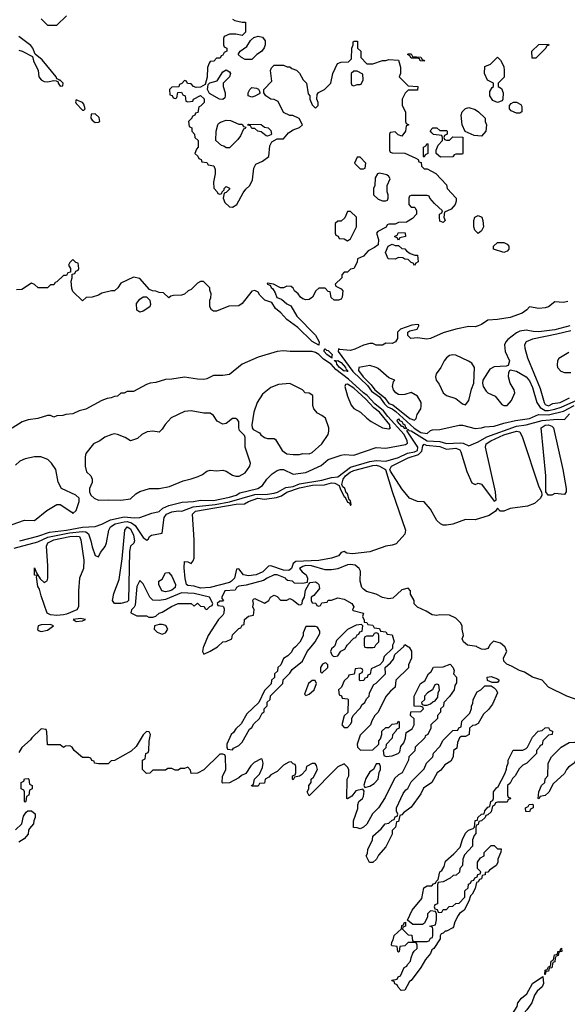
# Model space of a CAD drawing. Header units: inches. Extents: x 2701323 to 2964515, y 494916 to 722124.
# Tile 327 of 656: x 2775796 to 2779228, y 667760 to 673928. Entities that reach past the tile are written whole.
import ezdxf

# ---------------------------------------------------------------- set-up
doc = ezdxf.new("R2010")
doc.units = ezdxf.units.IN
doc.header["$MEASUREMENT"] = 0
doc.layers.add('C7676', color=7, linetype='Continuous')
doc.layers.add('C7677', color=7, linetype='Continuous')

msp = doc.modelspace()

# ---------------------------------------------------------------- linework, layer by layer
at = {"layer": 'C7676', "color": 2, "elevation": 6}
for points in [[(2778231.9, 670000), (2778236.9, 669996.9), (2778251.1, 669971.1), (2778251.1, 669928.9), (2778232.7, 669887.3), (2778231.6, 669868.4), (2778154, 669790), (2778150, 669746), (2778119.6, 669720.4), (2778091.6, 669688.4), (2778042, 669590), (2778022, 669570), (2778003.6, 669536.4), (2777994, 669510), (2777930, 669446), (2777912, 669390), (2777914, 669370), (2777932.7, 669352.7), (2778010, 669354), (2778046, 669390), (2778046, 669410), (2778058, 669422), (2778066, 669450), (2778066, 669470), (2778090, 669494), (2778110, 669494), (2778130, 669514), (2778162, 669518), (2778170, 669534), (2778174, 669530), (2778174, 669490), (2778158, 669482), (2778154, 669470), (2778132, 669448), (2778130, 669426), (2778092, 669388), (2778090, 669366), (2778074, 669350), (2778078, 669318), (2778092.7, 669312.7), (2778130, 669316), (2778168.9, 669331.1), (2778179, 669341), (2778185.6, 669374.4), (2778203.1, 669396.9), (2778214, 669426), (2778218, 669462), (2778255.3, 669484.7), (2778268, 669510), (2778267.3, 669547.3), (2778246, 669570), (2778247.3, 669592.7), (2778310, 669594), (2778326, 669610), (2778322, 669622), (2778310, 669626), (2778267.3, 669627.3), (2778268.9, 669691.1), (2778308, 669770), (2778334.6, 669785.4), (2778358, 669830), (2778374.6, 669845.4), (2778388.9, 669871.1), (2778450, 669874), (2778494, 669890), (2778511, 669871), (2778518, 669850), (2778514, 669830), (2778534, 669810), (2778532.7, 669772.7), (2778523.6, 669756.4), (2778518, 669730), (2778490, 669688), (2778454, 669650), (2778451.6, 669628.4), (2778434, 669610), (2778434, 669590), (2778414, 669570), (2778414, 669550), (2778372, 669510), (2778372, 669490), (2778354, 669450), (2778338, 669442), (2778334, 669430), (2778274, 669370), (2778271.6, 669348.4), (2778234, 669310), (2778232, 669290), (2778192, 669210), (2778170, 669198), (2778144.7, 669175.3), (2778085.4, 669054.6), (2778044.7, 668990), (2778006.8, 668953.2), (2777971, 668889), (2777951.1, 668868.9), (2777930, 668858), (2777910, 668866), (2777888, 668868), (2777888, 668910), (2777914.6, 668985.4), (2777915.3, 669010), (2777922, 669030), (2777944, 669050), (2777950, 669062), (2777954, 669094), (2777947.3, 669107.3), (2777902, 669098), (2777876.9, 669063.1), (2777850, 669048), (2777846, 669050), (2777848, 669170), (2777858, 669190), (2777858, 669230), (2777850, 669246), (2777830, 669266), (2777790, 669248), (2777610, 669066), (2777598, 669090), (2777608, 669110), (2777608.7, 669130), (2777622, 669150), (2777622, 669170), (2777637.2, 669182.8), (2777662, 669230), (2777656.4, 669256.4), (2777647.3, 669267.3), (2777630, 669268), (2777594, 669250), (2777590, 669226), (2777562, 669198), (2777550, 669188), (2777518, 669182), (2777510, 669166), (2777506, 669170), (2777506, 669190), (2777522, 669198), (2777526, 669210), (2777526, 669250), (2777522, 669262), (2777510, 669266), (2777498, 669278), (2777483.6, 669276.4), (2777450, 669258), (2777410, 669218), (2777370, 669198), (2777356.9, 669183.1), (2777334, 669170), (2777330, 669146), (2777298, 669142), (2777290, 669126), (2777250, 669126), (2777248, 669130), (2777262, 669138), (2777268, 669170), (2777299, 669201), (2777317.2, 669242.8), (2777322, 669270), (2777316.4, 669296.4), (2777310, 669298), (2777265.8, 669274.2), (2777245.5, 669254.5), (2777213.4, 669206.6), (2777186.4, 669193.6), (2777170, 669178), (2777110, 669148), (2777070, 669146), (2777066, 669150), (2777067.3, 669187.3), (2777088, 669230), (2777086, 669310), (2777082, 669322), (2777070, 669326), (2777050, 669326), (2776950, 669228), (2776910, 669208), (2776870, 669206), (2776867.3, 669227.3), (2776850, 669246), (2776830, 669238), (2776803.6, 669236.4), (2776790, 669226), (2776770, 669226), (2776750, 669238), (2776723.6, 669236.4), (2776710, 669226), (2776630, 669226), (2776611.6, 669208.4), (2776590, 669206), (2776566, 669230), (2776566, 669290), (2776582, 669298), (2776586, 669330), (2776602, 669338), (2776606, 669350), (2776608.4, 669408.4), (2776615.3, 669450), (2776607.3, 669467.3), (2776590, 669468), (2776570, 669448), (2776525.4, 669374.6), (2776495.3, 669344.7), (2776390, 669288), (2776370, 669286), (2776350, 669266), (2776290, 669266), (2776266, 669270), (2776262, 669282), (2776248, 669288), (2776242, 669302), (2776230, 669306), (2776190, 669306), (2776138, 669350), (2776126, 669370), (2776110, 669378), (2776083.6, 669376.4), (2776070, 669368), (2776050, 669386), (2775970, 669386), (2775967.3, 669467.3), (2775962, 669482), (2775930, 669486), (2775872, 669430), (2775863.6, 669416.4), (2775810, 669368), (2775790, 669338)], [(2776947.8, 670000), (2776945.4, 669994.6), (2776942, 669970), (2776950, 669954), (2776990, 669972), (2777034.8, 670000)], [(2777523.6, 670000), (2777510, 669986), (2777496.9, 669963.1), (2777476.9, 669943.1), (2777450, 669926), (2777432.7, 669887.3), (2777414, 669870), (2777412.7, 669847.3), (2777394, 669830), (2777392.7, 669807.3), (2777374, 669790), (2777372.7, 669767.3), (2777330, 669726), (2777294, 669650), (2777219.6, 669580.4), (2777183.6, 669516.4), (2777150, 669486), (2777136.9, 669463.1), (2777122, 669450), (2777094, 669390), (2777094, 669370), (2777098, 669358), (2777130, 669354), (2777136.4, 669363.6), (2777170, 669382), (2777190, 669402), (2777236.4, 669483.6), (2777250, 669494), (2777263.1, 669516.9), (2777298, 669550), (2777316.4, 669583.6), (2777327.3, 669592.7), (2777328.4, 669611.6), (2777346, 669630), (2777347.3, 669652.7), (2777366, 669670), (2777367.3, 669692.7), (2777446, 669770), (2777447.3, 669792.7), (2777490, 669834), (2777503.1, 669856.9), (2777568, 669910), (2777598, 669970), (2777623, 670000)], [(2777764, 670000), (2777750, 669986), (2777744.7, 669970), (2777752, 669950), (2777761, 669941), (2777770, 669938), (2777790, 669942), (2777808.9, 669971.1), (2777834.6, 669985.4), (2777842.5, 670000)], [(2778132, 670000), (2778132, 669988), (2778081, 669939), (2778072, 669908), (2778052.7, 669887.3), (2777998, 669862), (2777991.6, 669828.4), (2777978, 669822), (2777972.7, 669807.3), (2777958, 669802), (2777952.7, 669787.3), (2777930, 669786), (2777926, 669790), (2777926, 669830), (2777942, 669838), (2777946, 669850), (2777942, 669862), (2777930, 669866), (2777898, 669862), (2777892.7, 669827.3), (2777858, 669822), (2777854, 669810), (2777830, 669786), (2777812.7, 669747.3), (2777794, 669730), (2777798, 669698), (2777812.7, 669692.7), (2777818, 669678), (2777850, 669674), (2777854, 669670), (2777852, 669588), (2777830, 669566), (2777814, 669510), (2777830, 669494), (2777850, 669494), (2777870, 669514), (2777878, 669530), (2777878, 669550), (2777886, 669570), (2777930, 669614), (2777943.1, 669636.9), (2777958, 669650), (2777970, 669674), (2777986, 669690), (2777988.4, 669711.6), (2778016.4, 669763.6), (2778030, 669772), (2778088, 669830), (2778086, 669870), (2778120.4, 669899.6), (2778138, 669922), (2778148, 669952), (2778200.4, 669999.6), (2778200.7, 670000)], [(2777957.3, 670000), (2777958, 669998), (2777970, 669994), (2778010, 669994), (2778022, 669998), (2778022.7, 670000)], [(2778737, 670000), (2778730.7, 669989.3), (2778710, 669982), (2778690, 669985.2), (2778660.5, 670000)], [(2779302.4, 669662.4), (2779225.2, 669690), (2779110, 669747.3), (2779069.5, 669789.5), (2779008.7, 669810), (2778959.5, 669839.5), (2778928.7, 669850), (2778878.9, 669878.9), (2778849.2, 669890), (2778829, 669910), (2778828.7, 669930), (2778848.7, 669970), (2778838, 669998), (2778835.7, 670000)], [(2775770, 668852), (2775808.7, 668890), (2775821.2, 668938.8), (2775836.4, 668963.6), (2775848, 668972), (2775870, 668972), (2775892.7, 668952.7), (2775894, 668930), (2775884.7, 668910), (2775882, 668890), (2775858, 668862), (2775852, 668850), (2775850, 668826), (2775823.6, 668796.4), (2775790, 668775.3)]]:
    msp.add_lwpolyline(points, dxfattribs=at)
for points in [[(2777710, 669898), (2777694, 669890), (2777682, 669870), (2777682, 669842), (2777690, 669834), (2777728, 669870), (2777727.3, 669887.3), (2777716.4, 669896.4)], [(2777630, 669788.7), (2777606, 669770), (2777582, 669702), (2777590, 669694), (2777610, 669702), (2777642, 669730), (2777655.3, 669770), (2777648, 669788)], [(2778790, 669775.3), (2778756.4, 669776.4), (2778727.3, 669787.3), (2778726, 669810), (2778750, 669813), (2778790, 669798.8), (2778801, 669790)], [(2777987.3, 668647.3), (2777968, 668690), (2777976.4, 668703.6), (2777978, 668730), (2778008, 668790), (2778010, 668814), (2778060.4, 668859.6), (2778086, 668890), (2778110, 668894), (2778130, 668914), (2778142, 668918), (2778150, 668934), (2778162, 668938), (2778166, 668950), (2778158, 668970), (2778158, 668990), (2778200.2, 669079.8), (2778216.4, 669103.6), (2778228.4, 669111.6), (2778250, 669154), (2778330, 669234), (2778346, 669270), (2778386, 669310), (2778390, 669334), (2778430, 669374), (2778450, 669414), (2778510, 669474), (2778542, 669478), (2778547.3, 669492.7), (2778562, 669498), (2778567.3, 669532.7), (2778616.4, 669583.6), (2778627.3, 669612.7), (2778628, 669630), (2778636.4, 669643.6), (2778638, 669670), (2778663.1, 669716.9), (2778686, 669730), (2778710, 669754), (2778750, 669754), (2778770, 669742), (2778782, 669730), (2778791.3, 669710), (2778759.8, 669640.2), (2778734.4, 669605.6), (2778702, 669578), (2778670, 669518), (2778650, 669508), (2778632.7, 669507.3), (2778614, 669490), (2778612, 669450), (2778590, 669438), (2778563.6, 669436.4), (2778551.6, 669428.4), (2778539.6, 669400.4), (2778536, 669364), (2778514, 669350), (2778512, 669310), (2778496.9, 669283.1), (2778459.6, 669260.4), (2778434.4, 669225.6), (2778412, 669210), (2778378, 669150), (2778327.1, 669112.9), (2778310, 669079), (2778250, 668995.3), (2778201, 668959), (2778190, 668946), (2778178, 668942), (2778170, 668906), (2778158, 668902), (2778152, 668870), (2778131.3, 668848.7), (2778130, 668826), (2778090, 668746), (2778045.4, 668694.6), (2778031.1, 668668.9), (2778010, 668648)], [(2778410, 669766), (2778398, 669762), (2778382, 669730), (2778352, 669710), (2778332, 669690), (2778332, 669668), (2778314, 669650), (2778318, 669638), (2778330, 669634), (2778350, 669634), (2778370, 669642), (2778384.7, 669655.3), (2778399, 669661), (2778416.4, 669683.6), (2778418, 669710), (2778426, 669730), (2778422, 669762)], [(2778430, 668334), (2778442, 668338), (2778450, 668354), (2778470, 668354), (2778488.4, 668371.6), (2778510, 668374), (2778528.4, 668391.6), (2778550, 668394), (2778586, 668430), (2778586, 668470), (2778606, 668490), (2778608.4, 668511.6), (2778622, 668518), (2778627.3, 668532.7), (2778642, 668538), (2778647.3, 668552.7), (2778662, 668558), (2778667.3, 668572.7), (2778682, 668578), (2778686, 668590), (2778666, 668610), (2778666, 668650), (2778683.1, 668676.9), (2778706, 668690), (2778706, 668710), (2778750, 668754), (2778770, 668754), (2778790, 668734), (2778812.7, 668732.7), (2778812, 668712), (2778792, 668670), (2778791.6, 668648.4), (2778782, 668630), (2778739.6, 668600.4), (2778730, 668588), (2778714, 668586), (2778712, 668570), (2778694, 668566), (2778690, 668546), (2778678, 668542), (2778670, 668526), (2778658, 668522), (2778650, 668486), (2778631.3, 668450), (2778621, 668439), (2778610, 668406), (2778582, 668350), (2778551.6, 668328.4), (2778543.6, 668316.4), (2778523.6, 668276.4), (2778515.3, 668244.7), (2778510, 668238), (2778470, 668218), (2778462, 668218), (2778450, 668206), (2778438, 668202), (2778432, 668188), (2778431.3, 668170), (2778391.3, 668110), (2778379.6, 668100.4), (2778370, 668078), (2778339.6, 668040.4), (2778310.8, 667990), (2778250, 667908.7), (2778238, 667902), (2778210, 667848), (2778187.3, 667847.3), (2778167.3, 667867.3), (2778162, 667882), (2778147.3, 667887.3), (2778142, 667902), (2778130, 667906), (2778128.4, 667911.6), (2778162, 667918), (2778168, 667932), (2778182, 667938), (2778206, 667990), (2778222, 667998), (2778226, 668010), (2778246, 668030), (2778248.4, 668051.6), (2778260.4, 668079.6), (2778267.3, 668092.7), (2778286, 668110), (2778286, 668130), (2778282, 668142), (2778270, 668146), (2778230, 668146), (2778210, 668126), (2778178, 668122), (2778174, 668090), (2778170, 668086), (2778166, 668090), (2778162, 668122), (2778130, 668126), (2778126, 668130), (2778128, 668150), (2778136.4, 668163.6), (2778142, 668190), (2778188, 668232), (2778190, 668254), (2778202, 668258), (2778206, 668270), (2778214, 668274), (2778214, 668250), (2778198, 668242), (2778194, 668230), (2778230, 668194), (2778252.7, 668192.7), (2778258, 668158), (2778270, 668154), (2778350, 668154), (2778362, 668158), (2778370, 668174), (2778382, 668178), (2778386, 668190), (2778386, 668230), (2778382, 668242), (2778366, 668250), (2778402, 668258), (2778408, 668290), (2778407.3, 668327.3), (2778402, 668342), (2778370, 668346), (2778352.7, 668327.3), (2778351.6, 668308.4), (2778332.7, 668267.3), (2778319.6, 668260.4), (2778260.4, 668260.4), (2778226, 668286), (2778255.3, 668350), (2778317.2, 668422.8), (2778328, 668490), (2778350, 668502), (2778378, 668502), (2778390, 668514), (2778402, 668518), (2778406, 668530), (2778418, 668542), (2778428.7, 668590), (2778441.2, 668598.8), (2778456.5, 668623.5), (2778463.7, 668656.3), (2778517.5, 668702.5), (2778556, 668744), (2778570, 668792), (2778590, 668832), (2778608, 668850), (2778638, 668862), (2778646, 668870), (2778650, 668912), (2778666, 668914), (2778668, 668930), (2778690, 668951.3), (2778707.3, 668952.7), (2778710, 668972), (2778730, 668994), (2778742, 668998), (2778748, 669030), (2778762, 669038), (2778766, 669050), (2778766, 669090), (2778783.1, 669116.9), (2778795.3, 669124.7), (2778836.4, 669203.6), (2778847.3, 669232.7), (2778848, 669250), (2778858, 669270), (2778858, 669290), (2778889.2, 669350.8), (2778950, 669352), (2778970, 669362), (2778978, 669370), (2779010, 669434), (2779046, 669470), (2779070, 669474), (2779090, 669492), (2779110, 669494), (2779118, 669478), (2779134, 669470), (2779132, 669450), (2779110, 669446), (2779074, 669410), (2779070, 669386), (2779058, 669382), (2779054, 669370), (2779034, 669350), (2779034, 669330), (2778974, 669270), (2778950, 669258), (2778925.4, 669234.6), (2778902, 669190), (2778884.7, 669175.3), (2778870, 669146), (2778854, 669130), (2778854, 669070), (2778858, 669058), (2778870, 669054), (2778872.7, 669047.3), (2778858, 669042), (2778850, 669026), (2778790, 669026), (2778778, 669022), (2778772, 669008), (2778758, 669002), (2778750, 668966), (2778730, 668946), (2778718, 668942), (2778714, 668930), (2778691.1, 668908.9), (2778674, 668906), (2778670, 668886), (2778658, 668882), (2778654, 668870), (2778654, 668830), (2778643.6, 668816.4), (2778634, 668790), (2778634, 668750), (2778583.6, 668696.4), (2778574, 668670), (2778571.6, 668628.4), (2778554, 668610), (2778552.7, 668587.3), (2778531.6, 668568.4), (2778512.7, 668567.3), (2778494, 668550), (2778450, 668528), (2778418, 668522), (2778414, 668510), (2778414, 668390), (2778398, 668382), (2778394, 668370), (2778398, 668358), (2778412.7, 668352.7), (2778418, 668338)], [(2779050, 669046), (2779046, 669050), (2779048.4, 669091.6), (2779066, 669130), (2779086, 669150), (2779088.4, 669171.6), (2779106, 669190), (2779108, 669270), (2779128, 669310), (2779190, 669371.3), (2779240.4, 669399.6), (2779270, 669402), (2779292.7, 669392.7), (2779311.6, 669371.6), (2779312, 669350), (2779271.3, 669270), (2779235.3, 669244.7), (2779222, 669230), (2779210, 669206), (2779139.6, 669140.4), (2779111.1, 669088.9), (2779090, 669068), (2779058, 669062)], [(2778050, 669266), (2778030, 669266), (2778014, 669230), (2777990, 669215.3), (2777965.8, 669174.2), (2777952, 669132), (2777958, 669118), (2777990, 669126), (2778017.6, 669142.4), (2778042.7, 669170), (2778048.7, 669211.3), (2778058, 669230), (2778058, 669250)], [(2775830, 669026), (2775826, 669030), (2775826, 669090), (2775822, 669102), (2775806, 669110), (2775806, 669150), (2775822, 669158), (2775827.3, 669172.7), (2775850, 669174), (2775854, 669170), (2775858, 669138), (2775874, 669130), (2775874, 669110), (2775858, 669102), (2775854, 669070), (2775838, 669062), (2775834, 669030)], [(2778990, 668966), (2778967.3, 668967.3), (2778966, 668990), (2778982, 668998), (2778988.4, 669011.6), (2779010, 669014), (2779014, 669010), (2779014, 668990), (2778998, 668982)], [(2779086, 667946), (2779090, 667974), (2779102, 667978), (2779110, 667994), (2779122, 667998), (2779126, 668030), (2779142, 668038), (2779148, 668070), (2779166, 668074), (2779168, 668090), (2779186, 668094), (2779186, 668106), (2779191.6, 668111.6), (2779194, 668090), (2779174, 668086), (2779170, 668066), (2779158, 668062), (2779152, 668048), (2779150, 668026), (2779138, 668022), (2779130.9, 667989.1), (2779114, 667986), (2779110, 667968), (2779094, 667966), (2779090, 667946)], [(2778870, 667628), (2778866, 667670), (2778913.6, 667746.4), (2778918, 667770), (2778941.2, 667798.8), (2778974.6, 667825.4), (2779008.9, 667891.1), (2779074, 667934), (2779078, 667890), (2779070.8, 667869.2), (2779038, 667842), (2779022.8, 667817.2), (2779004.7, 667770), (2778974.4, 667725.6), (2778942, 667690), (2778899.6, 667660.4), (2778890, 667646), (2778878, 667642)]]:
    msp.add_lwpolyline(points, close=True, dxfattribs=at)
at = {"layer": 'C7677', "color": 2}
for points, elevation in [([(2777130, 673931.3), (2777143.6, 673923.6), (2777190, 673912), (2777211.3, 673911.3), (2777211.3, 673850), (2777190.9, 673829.1), (2777150, 673838), (2777110, 673838), (2777078, 673822), (2777074, 673810), (2777074, 673770), (2777078, 673758), (2777094, 673750), (2777094, 673730), (2777078, 673722), (2777070, 673706), (2777058, 673702), (2777052.7, 673687.3), (2777030, 673686), (2777012.7, 673667.3), (2776990, 673666), (2776983.6, 673656.4), (2776972.7, 673627.3), (2776971.3, 673568.7), (2776958, 673522), (2776930, 673506), (2776903.1, 673503.1), (2776886, 673510), (2776870, 673526), (2776847.3, 673527.3), (2776842, 673542), (2776830, 673546), (2776812.7, 673527.3), (2776798, 673522), (2776792.7, 673507.3), (2776750, 673506), (2776734, 673490), (2776738, 673458), (2776752.7, 673452.7), (2776758, 673438), (2776770, 673434), (2776782, 673438), (2776787.3, 673472.7), (2776810, 673474), (2776818, 673458), (2776834, 673450), (2776838, 673418), (2776850, 673414), (2776882, 673418), (2776886, 673430), (2776930, 673452), (2776951.6, 673431.6), (2776951.6, 673408.4), (2776930, 673386), (2776918, 673382), (2776912.7, 673347.3), (2776898, 673342), (2776894, 673330), (2776878, 673322), (2776874, 673310), (2776854, 673290), (2776858, 673258), (2776874, 673250), (2776874, 673230), (2776891.6, 673211.6), (2776894, 673190), (2776914, 673170), (2776914, 673130), (2776903.6, 673116.4), (2776894, 673090), (2776912.7, 673072.7), (2776918, 673058), (2776932.7, 673052.7), (2776938, 673038), (2776970, 673034), (2776978, 673018), (2777012.7, 673012.7), (2777022, 672990), (2777022, 672962), (2777011.3, 672910), (2777012.7, 672872.7), (2777034, 672850), (2777038, 672838), (2777050, 672834), (2777062, 672838), (2777066, 672850), (2777078, 672862), (2777078, 672870), (2777090, 672882), (2777110, 672872), (2777110, 672866), (2777090, 672846), (2777078, 672842), (2777072, 672810), (2777082, 672782), (2777110, 672754.8), (2777130, 672754), (2777157.2, 672770), (2777197, 672843), (2777213.2, 672866.8), (2777238, 672890), (2777254.6, 672925.4), (2777263.1, 672996.9), (2777276.4, 673023.6), (2777318, 673042), (2777358, 673070), (2777363.1, 673136.9), (2777376.4, 673163.6), (2777410, 673182), (2777450, 673182), (2777481.2, 673218.8), (2777510, 673238), (2777550, 673252), (2777568, 673270), (2777548.4, 673308.4), (2777507.3, 673327.3), (2777488.4, 673328.4), (2777450, 673346), (2777415.3, 673415.3), (2777390, 673428), (2777369.1, 673429.1), (2777338, 673450), (2777326, 673470), (2777326, 673490), (2777376.4, 673543.6), (2777368.7, 673610), (2777374.6, 673625.4), (2777390, 673642), (2777450, 673642), (2777472.7, 673632.7), (2777490, 673632), (2777501, 673621), (2777530.9, 673610.9), (2777550, 673592), (2777572, 673550), (2777594, 673530), (2777603.6, 673463.6), (2777614, 673450), (2777614, 673430), (2777630, 673394), (2777650, 673374), (2777666, 673390), (2777666, 673410), (2777658, 673430), (2777660.4, 673459.6), (2777668.4, 673471.6), (2777706, 673490), (2777746, 673530), (2777758, 673590), (2777787.3, 673652.7), (2777810, 673662), (2777856.4, 673663.6), (2777876.4, 673683.6), (2777878, 673750), (2777886, 673770), (2777886, 673790), (2777892.7, 673792.7), (2777912.7, 673792.7), (2777914, 673750), (2777934, 673730), (2777934, 673690), (2777972, 673652), (2778010, 673651.3), (2778070, 673671.3), (2778090, 673671.3), (2778110, 673678), (2778170, 673674), (2778182, 673630), (2778182, 673590), (2778174, 673570), (2778230, 673514), (2778292, 673510), (2778290, 673486), (2778230, 673486), (2778211.6, 673468.4), (2778192, 673430), (2778192, 673390), (2778214, 673350), (2778214, 673290), (2778218, 673278), (2778234, 673270), (2778218, 673262), (2778214, 673230), (2778190, 673198), (2778167.3, 673207.3), (2778150, 673226), (2778118, 673222), (2778114, 673210), (2778114, 673110), (2778118, 673098), (2778130, 673094), (2778210, 673092), (2778279.6, 673059.6), (2778292.7, 673052.7), (2778298, 673038), (2778312.7, 673032.7), (2778314, 673010), (2778330, 672994), (2778350, 672994), (2778403.6, 672963.6), (2778470, 672894), (2778474, 672870), (2778532, 672810), (2778532, 672790), (2778524.7, 672770), (2778499.8, 672740.2), (2778458, 672722), (2778454, 672690), (2778462, 672670), (2778450, 672658), (2778430, 672666), (2778426, 672690), (2778426, 672710), (2778442, 672718), (2778446, 672730), (2778396.4, 672776.4), (2778366, 672810), (2778362, 672822), (2778350, 672826), (2778250, 672826), (2778238, 672822), (2778234, 672810), (2778234, 672770), (2778250, 672754), (2778270, 672754), (2778274, 672750), (2778282, 672730), (2778282, 672710), (2778256.9, 672683.1), (2778219.6, 672660.4), (2778170, 672658), (2778150, 672646), (2778110, 672646), (2778098, 672642), (2778092.7, 672627.3), (2778039.6, 672600.4), (2778032, 672590), (2778044.7, 672550), (2778042, 672518), (2778019.8, 672500.2), (2777979.6, 672480.4), (2777950, 672446), (2777914, 672430), (2777911.6, 672408.4), (2777891.1, 672368.9), (2777870, 672366), (2777850, 672346), (2777830, 672346), (2777814, 672330), (2777814, 672310), (2777774, 672270), (2777778, 672258), (2777810, 672242), (2777822, 672230), (2777818, 672190), (2777810, 672178), (2777794, 672170), (2777766, 672170), (2777748.4, 672188.4), (2777742, 672222), (2777730, 672226), (2777710, 672246), (2777670, 672246), (2777651.6, 672228.4), (2777630.7, 672189.3), (2777610, 672174), (2777590, 672173.2), (2777570, 672179), (2777555.3, 672190), (2777542, 672210), (2777518, 672230), (2777510, 672246), (2777496.4, 672256.4), (2777470, 672258), (2777450, 672248), (2777430, 672248), (2777386, 672270), (2777350, 672278), (2777346.8, 672270), (2777365.4, 672265.4), (2777372, 672250), (2777382.8, 672242.8), (2777397.5, 672217.5), (2777406.9, 672186.9), (2777436.7, 672176.7), (2777470, 672148.4), (2777495.1, 672135.1), (2777533.4, 672070), (2777650.9, 671950.9), (2777672.9, 671910), (2777670.5, 671889.5), (2777630, 671912.6), (2777539, 671999), (2777469.8, 672049.8), (2777431.8, 672091.8), (2777399.5, 672119.5), (2777376.6, 672156.6), (2777331.4, 672171.4), (2777302, 672202), (2777290, 672221.2), (2777270, 672232), (2777250, 672228), (2777190.7, 672149.3), (2777170, 672135.3), (2777106.4, 672133.6), (2777030, 672102), (2777010, 672102), (2776998, 672110), (2776988.7, 672130), (2776988.7, 672170), (2776994.6, 672185.4), (2776995.3, 672210), (2776987.3, 672232.7), (2776987.3, 672247.3), (2776947.3, 672287.3), (2776930, 672288), (2776910, 672278), (2776870, 672238), (2776851.1, 672228.9), (2776830, 672208.7), (2776810, 672202), (2776759.6, 672200.4), (2776743.6, 672196.4), (2776730, 672186), (2776696.4, 672216.4), (2776670, 672218), (2776650, 672228), (2776628.4, 672228.4), (2776610, 672238), (2776550, 672306), (2776510, 672315.3), (2776430, 672278), (2776411.1, 672248.9), (2776390, 672228.7), (2776371.6, 672228.4), (2776310, 672214), (2776290, 672202), (2776251.1, 672188.9), (2776212.7, 672187.3), (2776190, 672166), (2776130, 672226), (2776123.1, 672243.1), (2776118, 672290), (2776126, 672310), (2776126, 672334), (2776142, 672338), (2776147.3, 672352.7), (2776162, 672358), (2776166, 672370), (2776162, 672402), (2776147.3, 672407.3), (2776130, 672426), (2776110, 672406), (2776102, 672390), (2776114, 672370), (2776114, 672346), (2776098, 672342), (2776090, 672326), (2776070, 672326), (2776030, 672286), (2776018, 672282), (2776010, 672266), (2775990, 672266), (2775970, 672248), (2775912.7, 672247.3), (2775890, 672268), (2775870, 672278), (2775810, 672238), (2775776.4, 672236.4)], 6), ([(2775930, 673934), (2775970, 673894), (2776030, 673894), (2776090, 673952)], 6), ([(2775790, 673737), (2775811.6, 673731.6), (2775876.8, 673696.8), (2775883, 673670), (2775912.7, 673610), (2775917.3, 673570), (2775931, 673550), (2775950, 673540.5), (2775970, 673538), (2776010, 673546.8), (2776025.4, 673545.4), (2776038, 673538), (2776038, 673530), (2776050, 673512), (2776066, 673514), (2776068, 673530), (2776050, 673548), (2776046, 673546), (2776046, 673550), (2776030, 673558), (2776025.2, 673570), (2775936.9, 673676.9), (2775892.7, 673712.7), (2775879.3, 673750), (2775865.8, 673765.8), (2775790, 673822.7)], 6), ([(2779230, 672162), (2779203.4, 672156.6), (2779150, 672159.3), (2779110.4, 672129.6), (2779090, 672123.6), (2779050, 672118.7), (2778990, 672129), (2778974.8, 672110), (2778944, 672090), (2778870, 672062.4), (2778790, 672049.4), (2778730, 672045.6), (2778690, 672018), (2778670, 672009.6), (2778650, 672003.6), (2778610, 672005.1), (2778530, 671989.7), (2778450, 671966.3), (2778370, 671931.1), (2778347.5, 671927.5), (2778290, 671934), (2778248, 671930), (2778228.7, 671950), (2778228.7, 671971.3), (2778241.2, 671978.8), (2778286, 671990), (2778298, 672010), (2778296.4, 672016.4), (2778290, 672018), (2778254, 672014), (2778182, 671990), (2778164.7, 671970), (2778164.7, 671930), (2778150.7, 671909.3), (2778130, 671899), (2778090, 671902), (2778070, 671889.2), (2778030, 671889.2), (2778010, 671899), (2777990, 671899), (2777950.9, 671889.1), (2777896.8, 671863.2), (2777870, 671856), (2777801.2, 671861.2), (2777794, 671866), (2777791, 671850), (2777884.4, 671724.4), (2777975.4, 671635.4), (2778001.4, 671601.4), (2778050, 671565.9), (2778081.4, 671521.4), (2778101.9, 671501.9), (2778130, 671490.1), (2778152.5, 671472.5), (2778268.5, 671368.5), (2778310, 671342.6), (2778350, 671334.8), (2778370, 671354), (2778382.5, 671357.5), (2778430, 671361.6), (2778550, 671388), (2778570, 671388.2), (2778650, 671367.7), (2778690, 671370.4), (2778710, 671377.6), (2778770, 671380.5), (2778830, 671400.5), (2778902.4, 671417.6), (2778990, 671430.3), (2779046.2, 671453.8), (2779110, 671451.6), (2779204.9, 671475.1), (2779270, 671510.1)], 10), ([(2779243, 672010), (2779150, 671983.9), (2779050, 671973), (2779014.2, 671974.2), (2778970, 671982.7), (2778930, 671976), (2778910, 671966), (2778855.2, 671924.8), (2778842.8, 671910), (2778834.8, 671890), (2778838.8, 671850), (2778864.7, 671790), (2778858, 671762), (2778843.6, 671756.4), (2778770, 671753.2), (2778742, 671738), (2778698, 671670), (2778696, 671650), (2778701, 671630), (2778719.8, 671599.8), (2778730.6, 671590.6), (2778776, 671570), (2778818, 671518), (2778830, 671511), (2778850, 671511), (2778878, 671542), (2778899, 671590), (2778894, 671610), (2778869.4, 671650), (2778859.3, 671690), (2778861.2, 671718.8), (2778870, 671734), (2778910, 671726.8), (2778970, 671690.7), (2778990, 671666), (2779010, 671622.8), (2779036.1, 671530), (2779057.7, 671497.7), (2779090, 671479.8), (2779110, 671478.6), (2779150, 671488.3), (2779190, 671499.8), (2779307.1, 671552.9)], 14), ([(2779250, 671978.9), (2779163, 671957), (2779010, 671927.3), (2778969.3, 671910.7), (2778960.3, 671890), (2778962, 671870), (2778978.3, 671810), (2779057.4, 671617.4), (2779082, 671530), (2779090, 671516.3), (2779110, 671509.3), (2779136.9, 671523.1), (2779184, 671530), (2779240.8, 671559.2)], 18), ([(2775796.2, 670663.8), (2775910, 670691.4), (2775983.2, 670716.8), (2776089.2, 670730), (2776190, 670749.5), (2776270, 670753.8), (2776310, 670767.6), (2776365.3, 670794.7), (2776450, 670814.3), (2776513.5, 670806.5), (2776550, 670808.5), (2776623.5, 670836.5), (2776670, 670846.7), (2776692.6, 670867.4), (2776730, 670884.2), (2776813.7, 670906.3), (2776886, 670910), (2776930, 670917.6), (2777010, 670915.8), (2777110, 670937.6), (2777152.7, 670950), (2777176.2, 670963.8), (2777289.2, 670990), (2777317.2, 671010), (2777345.2, 671050), (2777378, 671082), (2777410, 671104), (2777428, 671110), (2777450.4, 671110.4), (2777510, 671080.7), (2777589.4, 671090.6), (2777684.4, 671135.6), (2777730, 671173.4), (2777810, 671198.8), (2777830, 671204), (2777890, 671200.5), (2778030, 671247.3), (2778090, 671243), (2778213.1, 671266.9), (2778225.6, 671274.4), (2778224.7, 671290), (2778204.8, 671330), (2778102.4, 671442.4), (2778077, 671477), (2778021.8, 671521.8), (2777974.3, 671574.3), (2777950, 671590.6), (2777856.2, 671676.2), (2777777.3, 671737.3), (2777748, 671770), (2777700.6, 671800.6), (2777670, 671829.5), (2777650, 671843.7), (2777630, 671849), (2777490.9, 671849.1), (2777450, 671853.2), (2777410, 671849), (2777290, 671814), (2777190, 671769), (2777110, 671705.2), (2777070, 671699), (2777010, 671699), (2776970, 671679), (2776950, 671674), (2776910, 671675.3), (2776830, 671688.7), (2776750, 671675.3), (2776710, 671674), (2776650, 671655.3), (2776614, 671650), (2776590, 671642), (2776510, 671598), (2776470, 671598), (2776450, 671588), (2776430, 671588), (2776410, 671568.7), (2776390, 671568), (2776370, 671558), (2776345.4, 671554.6), (2776310, 671542), (2776210, 671488.7), (2776170, 671478), (2776130, 671458), (2776085.4, 671454.6), (2776067.3, 671447.3), (2776030, 671446), (2776010, 671438), (2775990, 671448), (2775970, 671448), (2775910, 671428.7), (2775850, 671422), (2775811.1, 671408.9), (2775750, 671368.7)], 10), ([(2779237.5, 671842.5), (2779174.4, 671805.6), (2779166.8, 671790), (2779164.5, 671764.5), (2779166.8, 671750), (2779186.2, 671726.2), (2779210, 671717.3), (2779250, 671717.3)], 22), ([(2775762.3, 670617.7), (2775910, 670657.5), (2775973.7, 670686.3), (2776107.4, 670712.6), (2776190, 670722.5), (2776210, 670718.8), (2776228, 670708), (2776243.1, 670663.1), (2776250, 670624.7), (2776270, 670572), (2776290, 670562), (2776302, 670590), (2776332.3, 670627.7), (2776341.2, 670650), (2776354, 670730), (2776364.7, 670750), (2776395.1, 670770), (2776450, 670782.5), (2776470, 670783.5), (2776496.7, 670776.7), (2776520, 670760), (2776570, 670684.9), (2776592.9, 670667.1), (2776604, 670676), (2776610, 670691.3), (2776622, 670698), (2776690, 670712), (2776702.6, 670810), (2776716.3, 670830), (2776750, 670845.8), (2776790, 670851.3), (2776811.5, 670848.5), (2776883.7, 670876.3), (2777021.2, 670890), (2777110, 670907.3), (2777270, 670953.3), (2777350, 670955.4), (2777390, 670961.3), (2777412.5, 670967.5), (2777463.1, 670996.9), (2777510, 671004.5), (2777550, 671021.2), (2777690, 671042.5), (2777750, 671060.2), (2777790, 671064.9), (2777870, 671124), (2777990, 671161), (2778030, 671167.3), (2778090, 671162.8), (2778170, 671184.6), (2778227.1, 671212.9), (2778270, 671219.8), (2778288.6, 671230), (2778291.9, 671250), (2778225.3, 671350), (2778223.5, 671356.5), (2778230, 671362), (2778234.8, 671354.8), (2778250, 671352.5), (2778350, 671290.2), (2778430, 671285.4), (2778470, 671273.1), (2778558, 671278), (2778575.4, 671275.4), (2778610, 671257.3), (2778670, 671282.4), (2778724.4, 671315.6), (2778910, 671381.9), (2778970, 671389.2), (2779070, 671417.1), (2779165.1, 671425.1), (2779210, 671424), (2779241.2, 671458.8)], 6), ([(2775750, 670766), (2775826.6, 670793.4), (2775890, 670791.3), (2775966.3, 670853.7), (2776030, 670891.3), (2776050, 670891.3), (2776123.6, 670843.6), (2776130, 670834), (2776150, 670854), (2776169, 670910), (2776168.7, 670930), (2776148, 670950), (2776058, 670990), (2776038, 671030), (2776022, 671110), (2775995.3, 671150), (2775972.5, 671172.5), (2775929.3, 671189.3), (2775890, 671189.3), (2775830, 671176), (2775797.5, 671162.5), (2775770, 671137.2)], 14), ([(2778660.5, 670000), (2778660.2, 670000.2), (2778602, 670010), (2778577.2, 670030), (2778568.7, 670050), (2778578, 670070), (2778568, 670110), (2778568, 670130), (2778558, 670150), (2778530, 670178), (2778490, 670197.2), (2778430, 670199), (2778410, 670195.3), (2778380.4, 670200.4), (2778343.1, 670223.1), (2778288, 670248), (2778268, 670268), (2778268, 670290), (2778246, 670330), (2778246, 670350), (2778230, 670366), (2778190, 670355.3), (2778135.3, 670304.7), (2778110, 670299), (2778070, 670309.2), (2778029.4, 670329.4), (2777970, 670346), (2777950, 670361.2), (2777941.2, 670370), (2777929, 670410), (2777932.5, 670472.5), (2777924, 670490), (2777898, 670510), (2777870, 670515.1), (2777850, 670512.3), (2777790, 670488), (2777750, 670482), (2777710, 670482), (2777625.7, 670505.7), (2777590, 670507.6), (2777570, 670502.7), (2777550.4, 670490), (2777566.7, 670470), (2777591.8, 670450), (2777600.3, 670430), (2777597.3, 670402.7), (2777570, 670396.3), (2777518, 670398), (2777506, 670410), (2777474.6, 670414.6), (2777463.1, 670423.1), (2777462, 670430), (2777410, 670449.3), (2777390, 670449.3), (2777346.8, 670430), (2777324.9, 670415.1), (2777215.5, 670384.5), (2777170, 670379.6), (2777154, 670370), (2777146.8, 670353.2), (2777082, 670350), (2777062, 670310), (2777062, 670302), (2777074, 670290), (2777070, 670286), (2777050, 670286), (2777034, 670270), (2777038, 670258), (2777070, 670254), (2777074, 670250), (2777078, 670238), (2777076, 670210), (2777070, 670198), (2777042, 670170), (2776978, 670070), (2776947.8, 670000)], 6), ([(2777034.8, 670000), (2777038, 670002), (2777070, 670031.3), (2777090, 670032), (2777126, 670050), (2777130, 670074), (2777170, 670114), (2777182, 670118), (2777190, 670134), (2777202, 670138), (2777206, 670170), (2777230, 670192), (2777262, 670198), (2777266, 670230), (2777258, 670250), (2777262, 670270), (2777258, 670290), (2777262, 670298), (2777270, 670302), (2777330, 670272), (2777358, 670290), (2777368.9, 670311.1), (2777390, 670322), (2777410, 670314), (2777430, 670291.3), (2777470, 670291.3), (2777490, 670302), (2777510, 670292), (2777543.6, 670263.6), (2777558, 670262), (2777566, 670270), (2777568, 670290), (2777582, 670310), (2777586.8, 670353.2), (2777608, 670392), (2777617.2, 670402.8), (2777650, 670405.3), (2777659.9, 670399.9), (2777671.8, 670390), (2777675.8, 670364.2), (2777638.5, 670321.5), (2777622, 670310), (2777622, 670290), (2777630, 670274), (2777652, 670272), (2777658, 670258), (2777670, 670254), (2777682, 670258), (2777690, 670274), (2777722, 670278), (2777728.4, 670291.6), (2777750, 670292), (2777790, 670306.8), (2777830, 670298), (2777877.3, 670270), (2777890.8, 670250), (2777882, 670230), (2777886.4, 670226.4), (2777950, 670210.8), (2777944.7, 670190), (2777954, 670166), (2777954, 670154), (2777971.6, 670151.6), (2777978, 670138), (2778010, 670134), (2778018, 670118), (2778050, 670114), (2778058, 670098), (2778090, 670094), (2778098, 670078), (2778130, 670074), (2778142, 670030), (2778132, 670010), (2778132, 670000)], 6), ([(2777623, 670000), (2777648, 670030), (2777676.4, 670083.6), (2777676.4, 670096.4), (2777662, 670122), (2777650, 670126), (2777590, 670126), (2777572.7, 670087.3), (2777571.6, 670068.4), (2777551.3, 670028.7), (2777523.6, 670000)], 6), ([(2777842.5, 670000), (2777848, 670010), (2777890, 670054), (2777902, 670058), (2777910, 670074), (2777922, 670078), (2777927.3, 670092.7), (2777942, 670098), (2777946, 670130), (2777938, 670138), (2777905.4, 670134.6), (2777850, 670108), (2777782, 670038), (2777770, 670006), (2777764, 670000)], 6), ([(2778022.7, 670000), (2778027.3, 670012.7), (2778046, 670030), (2778046, 670070), (2778042, 670082), (2778030, 670086), (2778018, 670082), (2778010, 670066), (2777970, 670066), (2777958, 670062), (2777954, 670050), (2777954, 670010), (2777957.3, 670000)], 6), ([(2778835.7, 670000), (2778810, 670022), (2778766, 670034), (2778745.4, 670014.6), (2778737, 670000)], 6), ([(2778200.7, 670000), (2778210, 670014), (2778231.9, 670000)], 6)]:
    msp.add_lwpolyline(points, dxfattribs=dict(at, elevation=elevation))
for points, elevation in [([(2777210, 673678), (2777186, 673690), (2777166, 673710), (2777178, 673730), (2777220.2, 673759.8), (2777242.5, 673797.5), (2777264.5, 673815.5), (2777290, 673824), (2777318, 673818), (2777334.4, 673794.4), (2777334.8, 673770), (2777328, 673752), (2777310.8, 673729.2), (2777282, 673710), (2777250, 673678)], 6), ([(2779030, 673686), (2779007.3, 673687.3), (2779006, 673730), (2779050, 673772), (2779110, 673774), (2779112.7, 673767.3), (2779098, 673762), (2779094, 673750)], 6), ([(2778330, 673668), (2778306, 673670), (2778302, 673682), (2778290, 673686), (2778250, 673686), (2778242, 673702), (2778226, 673710), (2778230, 673714), (2778250, 673714), (2778258, 673698), (2778310, 673692), (2778318, 673678), (2778332, 673672)], 6), ([(2778790, 673408), (2778761.2, 673421.2), (2778742, 673450), (2778743.1, 673476.9), (2778756.4, 673503.6), (2778766, 673510), (2778766, 673530), (2778728.7, 673548.7), (2778708, 673590), (2778710, 673634), (2778746, 673650), (2778790, 673692), (2778810, 673674), (2778830, 673634), (2778832, 673610), (2778831.6, 673568.4), (2778794, 673530), (2778794, 673510), (2778816, 673496), (2778826, 673470), (2778824.7, 673430), (2778819.8, 673420.2)], 6), ([(2777070, 673428), (2777049, 673429), (2776984.7, 673464.7), (2776974, 673490), (2776974.6, 673505.4), (2776978, 673522), (2776988, 673532), (2777034.6, 673545.4), (2777070, 673602), (2777090, 673614), (2777110, 673602), (2777118, 673590), (2777111.1, 673568.9), (2777072, 673530), (2777072, 673510), (2777084.7, 673470), (2777084.7, 673450), (2777082, 673438)], 6), ([(2777910, 673606), (2777890, 673606), (2777874, 673590), (2777874, 673530), (2777878, 673518), (2777890, 673514), (2777910, 673522), (2777930, 673522), (2777935.3, 673524.7), (2777948, 673550), (2777947.3, 673587.3)], 6), ([(2777250, 673442), (2777228, 673450), (2777228, 673470), (2777238, 673490), (2777250, 673502), (2777279.6, 673499.6), (2777292, 673492), (2777299.6, 673479.6), (2777302, 673470), (2777296.9, 673463.1), (2777270, 673448)], 6), ([(2776150, 673426), (2776146.8, 673413.2), (2776150, 673402), (2776190, 673362), (2776198, 673362), (2776206, 673370), (2776198, 673398), (2776190, 673408)], 6), ([(2778690, 673198), (2778643.1, 673203.1), (2778587.3, 673227.3), (2778568, 673270), (2778562, 673330), (2778569.1, 673350.9), (2778590, 673372), (2778610, 673378), (2778650, 673364.7), (2778672, 673350), (2778714, 673310), (2778714, 673290), (2778722, 673270), (2778718, 673230)], 6), ([(2778910, 673342), (2778876.4, 673356.4), (2778866, 673370), (2778866, 673390), (2778876.4, 673403.6), (2778890, 673412), (2778910, 673412), (2778936.9, 673396.9), (2778943.6, 673383.6), (2778943.6, 673356.4), (2778942, 673350), (2778930, 673342)], 6), ([(2776270, 673338), (2776244.7, 673335.3), (2776242.8, 673310), (2776250, 673298), (2776270, 673284), (2776290, 673286), (2776298, 673290), (2776294.6, 673314.6)], 6), ([(2777170, 673274), (2777190, 673274), (2777198, 673258), (2777214, 673254), (2777210, 673246), (2777198, 673242), (2777179.6, 673200.4), (2777163.6, 673176.4), (2777110, 673126), (2777090, 673126), (2777076.4, 673136.4), (2777060.4, 673140.4), (2777026, 673170), (2777028, 673230), (2777038, 673270), (2777042, 673278), (2777054.6, 673285.4), (2777090, 673298), (2777116.9, 673296.9)], 6), ([(2777350, 673198), (2777340.4, 673200.4), (2777310, 673226), (2777288.4, 673228.4), (2777270, 673246), (2777250, 673246), (2777242, 673262), (2777226, 673266), (2777226, 673270), (2777230, 673274), (2777310, 673272), (2777330, 673254), (2777354, 673250), (2777370, 673234), (2777374, 673210), (2777370, 673206)], 6), ([(2778430, 673234), (2778470, 673234), (2778474, 673230), (2778474, 673210), (2778458, 673202), (2778454, 673190), (2778458, 673178), (2778470, 673174), (2778490, 673174), (2778510, 673194), (2778572.7, 673192.7), (2778574, 673090), (2778570, 673086), (2778530, 673086), (2778518, 673082), (2778510, 673068), (2778432.7, 673067.3), (2778406, 673090), (2778406, 673110), (2778418, 673142), (2778446, 673170), (2778446, 673190), (2778442, 673202), (2778390, 673208), (2778378, 673218), (2778368.4, 673231.6), (2778386, 673250), (2778411.1, 673251.1)], 6), ([(2778330, 673066), (2778326, 673070), (2778326, 673130), (2778342, 673138), (2778350, 673152), (2778354, 673150), (2778354, 673090), (2778338, 673082)], 6), ([(2777930, 673066), (2777910, 673066), (2777894, 673030), (2777930, 672994), (2777950, 672994), (2777962, 672998), (2777966, 673030)], 6), ([(2778050, 672966), (2778038, 672962), (2778023.6, 672936.4), (2778022, 672890), (2778014, 672870), (2778014, 672830), (2778043.6, 672803.6), (2778070, 672794), (2778090, 672794), (2778102, 672798), (2778106, 672810), (2778106, 672830), (2778098, 672850), (2778098, 672890), (2778118, 672930), (2778110, 672946), (2778096.4, 672956.4)], 6), ([(2777870, 672726), (2777850, 672726), (2777832.7, 672687.3), (2777810, 672666), (2777790, 672666), (2777774, 672650), (2777774, 672590), (2777778, 672578), (2777792.7, 672572.7), (2777798, 672558), (2777830, 672554), (2777850, 672542), (2777870, 672554), (2777906, 672630), (2777906, 672690)], 6), ([(2778670, 672588), (2778648.4, 672608.4), (2778642, 672630), (2778642, 672670), (2778648, 672690), (2778670, 672702), (2778691.3, 672690), (2778698, 672670), (2778702, 672630), (2778690, 672606)], 6), ([(2778170, 672546), (2778162, 672562), (2778147.3, 672567.3), (2778147.3, 672572.7), (2778162, 672578), (2778170, 672594), (2778212.7, 672592.7), (2778214, 672570), (2778178, 672562)], 6), ([(2778150, 672514), (2778170, 672514), (2778190, 672494), (2778210, 672492), (2778219.6, 672479.6), (2778243.6, 672463.6), (2778272.7, 672452.7), (2778290, 672452), (2778294, 672410), (2778278, 672402), (2778270, 672388), (2778262, 672402), (2778250, 672406), (2778230, 672426), (2778210, 672428), (2778196.4, 672436.4), (2778170, 672438), (2778150, 672428), (2778106, 672430), (2778088, 672470), (2778106, 672510), (2778130, 672522)], 6), ([(2778830, 672468.7), (2778766, 672490), (2778766, 672510), (2778790, 672532), (2778830, 672532), (2778850, 672522), (2778862, 672510), (2778862, 672490), (2778850, 672478)], 6), ([(2776550, 672095.3), (2776530, 672108.7), (2776529, 672150), (2776550, 672178), (2776570, 672191.3), (2776590, 672192), (2776612, 672170), (2776616.9, 672143.1), (2776612, 672130), (2776570, 672102)], 6), ([(2777750, 671809.8), (2777720.5, 671830), (2777704.4, 671850), (2777703.3, 671856.7), (2777710, 671866.8), (2777718.4, 671858.4), (2777730, 671855.6), (2777755.2, 671830), (2777750.9, 671810.9), (2777754, 671810)], 6), ([(2778510, 671829), (2778490, 671824), (2778471.3, 671810), (2778456, 671790), (2778434.8, 671750), (2778406, 671710), (2778401, 671690), (2778406.8, 671670), (2778424.5, 671644.5), (2778450.5, 671590.5), (2778460.9, 671580.9), (2778470, 671574), (2778530, 671555.5), (2778570, 671520.7), (2778590, 671516), (2778610, 671542), (2778627.2, 671612.8), (2778642, 671650), (2778645.2, 671750), (2778630, 671775.3), (2778609.5, 671789.5), (2778530, 671825.2)], 14), ([(2777770.6, 671790.6), (2777790, 671793.6), (2777810, 671781.2), (2777838, 671750), (2777840.3, 671740.3), (2777851, 671730), (2777850, 671722), (2777847.5, 671727.5), (2777830, 671725.7), (2777799.8, 671750), (2777783.5, 671770), (2777782.5, 671782.5), (2777769.9, 671789.9), (2777770, 671794)], 6), ([(2777990, 671760.9), (2777921, 671750), (2777918.4, 671730), (2777948.7, 671690), (2777999.6, 671639.6), (2778022.7, 671610), (2778081.4, 671561.4), (2778110, 671523.7), (2778134.4, 671514.4), (2778242, 671430), (2778270, 671418.8), (2778281.2, 671430), (2778286.3, 671453.7), (2778309, 671490), (2778312.9, 671507.1), (2778312.7, 671530), (2778290, 671569), (2778250, 671593.2), (2778210, 671579), (2778190, 671577.2), (2778170, 671579.3), (2778154, 671590), (2778139.3, 671610), (2778133.2, 671630), (2778138, 671662), (2778146, 671670), (2778110, 671684), (2778042.7, 671742.7), (2778029.5, 671749.5)], 14), ([(2777490, 671649), (2777418.5, 671641.5), (2777370, 671622.7), (2777318, 671582), (2777284, 671530), (2777262.8, 671470), (2777251, 671390), (2777252, 671370), (2777259.6, 671359.6), (2777298.8, 671338.8), (2777307.1, 671327.1), (2777330, 671311.3), (2777350, 671304.7), (2777390, 671304.7), (2777398.8, 671298.8), (2777440.7, 671230), (2777470, 671207.7), (2777510, 671204), (2777550, 671204.7), (2777570, 671210.8), (2777610, 671207.3), (2777630, 671216), (2777689.4, 671270.6), (2777729.2, 671330), (2777734, 671350), (2777734, 671370), (2777712.1, 671432.1), (2777690, 671449.2), (2777662.5, 671462.5), (2777639, 671490), (2777634, 671510), (2777633.6, 671573.6), (2777610, 671588), (2777586, 671590), (2777568.7, 671608.7)], 14), ([(2777850, 671644.5), (2777838, 671642), (2777833.4, 671630), (2777850.4, 671570.4), (2777874, 671514), (2777890, 671491.3), (2777932, 671470), (2777970.6, 671430.6), (2777998, 671410), (2778070, 671370.7), (2778110, 671364), (2778119, 671370), (2778114.8, 671374.8), (2778115.1, 671390), (2778050, 671469.7), (2778016.2, 671496.2), (2777965.4, 671550), (2777890, 671618.9)], 14), ([(2776870, 671477.2), (2776830, 671473.2), (2776745.8, 671434.2), (2776708.1, 671391.9), (2776690, 671362), (2776670, 671344), (2776630, 671349.2), (2776594.4, 671345.6), (2776562, 671330), (2776535.3, 671304.7), (2776490, 671288.7), (2776458, 671310), (2776410, 671329.2), (2776390, 671332.7), (2776374, 671330), (2776330, 671313.2), (2776298, 671290), (2776258, 671270), (2776211.3, 671210), (2776206, 671190), (2776206.8, 671130), (2776215.3, 671095.3), (2776242, 671070), (2776251.3, 671050), (2776251.1, 671028.9), (2776234, 670990), (2776234, 670970), (2776242, 670950), (2776262, 670930), (2776290, 670918), (2776350, 670921), (2776430, 670917.3), (2776490, 670926), (2776523.2, 670956.8), (2776550, 670971.3), (2776608.9, 670991.1), (2776670, 670990.6), (2776735.5, 671004.5), (2776820.2, 671039.8), (2776870, 671050.6), (2776914, 671066), (2776942, 671078), (2776970, 671098.8), (2776990, 671104.9), (2777030, 671102), (2777070, 671106), (2777090, 671100.5), (2777130, 671074), (2777150, 671067.7), (2777171.5, 671068.5), (2777209, 671090), (2777238, 671130), (2777242, 671150), (2777209.3, 671249.3), (2777209, 671310), (2777204, 671324), (2777174.6, 671354.6), (2777168.9, 671371.1), (2777168.7, 671410), (2777162, 671422), (2777150, 671428.7), (2777130, 671428.7), (2777090, 671399), (2777070, 671394), (2777033.6, 671413.6), (2777010, 671448), (2776990, 671462), (2776950, 671462.7)], 14), ([(2778215.8, 671364.2), (2778210, 671366.2), (2778199, 671379), (2778190, 671379.8), (2778162.8, 671410), (2778160.7, 671419.3), (2778170, 671428), (2778176.3, 671416.3), (2778190, 671411.6), (2778197.5, 671397.5), (2778210.2, 671390), (2778213.4, 671373.4), (2778220.7, 671370)], 6), ([(2779210, 670953.2), (2779150, 670959.3), (2779130, 670949.6), (2779108, 670950), (2779094, 670970), (2779092.3, 671070), (2779062.9, 671370), (2779090, 671387.4), (2779110, 671390.2), (2779130, 671382), (2779140.3, 671370), (2779200.4, 671110), (2779221.6, 670990), (2779220.5, 670970)], 2), ([(2778830, 670849.2), (2778808, 670850), (2778790, 670868), (2778778, 670850), (2778737.7, 670822.3), (2778650, 670794), (2778590, 670796), (2778510, 670768.2), (2778470, 670760.7), (2778450, 670762), (2778434, 670770), (2778409.2, 670790), (2778370, 670862), (2778330, 670908), (2778290, 670908.7), (2778238, 670930), (2778190, 670988.7), (2778120.1, 671100.1), (2778116, 671110), (2778127, 671130), (2778230, 671184.1), (2778296.1, 671203.9), (2778315.7, 671224.3), (2778322.4, 671257.6), (2778330, 671268.2), (2778342.8, 671262.8), (2778430, 671254.6), (2778470, 671236.9), (2778530, 671243.2), (2778540, 671240), (2778553.6, 671233.6), (2778561.6, 671221.6), (2778597.5, 671097.5), (2778630, 671026), (2778650, 671016), (2778670, 671024.7), (2778690, 671018.8), (2778770, 670911.3), (2778782, 670918), (2778776.9, 670970), (2778714.3, 671250), (2778719.7, 671270), (2778747.6, 671290), (2778830, 671326.2), (2778910, 671350.2), (2778930, 671346.8), (2778947.7, 671310), (2779050, 671002), (2779066.8, 670970), (2779067.3, 670950), (2779060.7, 670930), (2779022.3, 670897.7), (2778979.3, 670880.7), (2778870, 670865.1)], 2), ([(2777882.6, 670582.6), (2777846.2, 670586.2), (2777830, 670595.3), (2777810, 670589.2), (2777794, 670570), (2777750, 670555.1), (2777670, 670540.7), (2777526.7, 670533.3), (2777510, 670522), (2777499.6, 670490), (2777483, 670477), (2777450, 670480.3), (2777370, 670507), (2777356.3, 670503.7), (2777320.5, 670470), (2777279.1, 670450), (2777230, 670443.1), (2777199, 670450), (2777170, 670488), (2777154, 670486), (2777141.6, 670430), (2777124.4, 670410), (2777110, 670401.5), (2776990, 670369.8), (2776930, 670366.2), (2776890, 670378.3), (2776850, 670383.6), (2776842, 670390), (2776833.2, 670426.8), (2776826.3, 670493.7), (2776830, 670534), (2776850, 670532), (2776870, 670522), (2776883.1, 670536.9), (2776890, 670554), (2776889.7, 670670), (2776879.1, 670830), (2776898.4, 670850), (2777152.5, 670892.5), (2777204.9, 670895.1), (2777229.4, 670910), (2777289, 670930), (2777330, 670923.8), (2777405.7, 670934.3), (2777435.9, 670944.1), (2777470, 670967.1), (2777550, 670995.1), (2777631.5, 671011.5), (2777706.9, 671013.1), (2777750, 671026.2), (2777770, 671024.4), (2777798.8, 671010), (2777803.8, 670990), (2777830, 670938.8), (2777836.3, 670936.3), (2777850, 670906), (2777862, 670902), (2777870, 670884.7), (2777873.2, 670890), (2777870, 670914), (2777860.9, 670920.9), (2777850, 670957.2), (2777842.9, 670962.9), (2777832.8, 670990), (2777821, 671001), (2777815.6, 671015.6), (2777823.5, 671050), (2777838.5, 671070), (2777866.6, 671093.4), (2777890, 671104.4), (2778010, 671136.1), (2778030, 671137.8), (2778051.4, 671131.4), (2778088, 671110), (2778130, 670971.3), (2778213.4, 670730), (2778210, 670705.2), (2778155.8, 670644.2), (2778130, 670635.1), (2778090, 670629.6), (2777990, 670594.3)], 2), ([(2776389.8, 670269.8), (2776378, 670290), (2776386.3, 670333.7), (2776419.5, 670420.5), (2776439.3, 670550), (2776456, 670730), (2776470, 670750.2), (2776490, 670739.1), (2776494.9, 670730), (2776510, 670698), (2776516.3, 670663.7), (2776510.9, 670649.1), (2776490.8, 670629.2), (2776484.5, 670595.5), (2776477.4, 670290), (2776470, 670280.5), (2776430, 670269.8)], 2), ([(2776030, 670196.4), (2775990, 670200.5), (2775969.4, 670210), (2775930, 670318), (2775920.2, 670360.2), (2775910, 670378), (2775902, 670438), (2775906, 670446), (2775890, 670448.7), (2775889.3, 670490.7), (2775890, 670494), (2775902, 670462), (2775925.4, 670425.4), (2775950, 670402), (2775968.4, 670411.6), (2775972.7, 670430), (2775972.5, 670507.5), (2775964.5, 670630), (2775971.8, 670650), (2776010, 670670.1), (2776110, 670691.2), (2776153.4, 670693.4), (2776170.4, 670690), (2776178.4, 670670), (2776198.5, 670541.5), (2776196, 670490), (2776170.9, 670429.1), (2776164.9, 670350), (2776165.5, 670250), (2776153.4, 670230), (2776090, 670204.8), (2776070, 670198.8)], 2), ([(2776710, 670344), (2776686, 670350), (2776669.2, 670390), (2776668, 670410), (2776690, 670422), (2776710, 670462), (2776730, 670464.7), (2776750, 670441), (2776772.4, 670390), (2776770.4, 670370), (2776750, 670354.3), (2776730, 670347.7)], 2), ([(2776550, 670414), (2776530, 670378), (2776518.9, 670261.1), (2776513.4, 670246.6), (2776496, 670230), (2776492.7, 670212.7), (2776530, 670194), (2776590, 670194), (2776605.4, 670185.4), (2776630, 670184.7), (2776650, 670191.3), (2776669.3, 670210.7), (2776690, 670216), (2776747.3, 670252.7), (2776789.5, 670270.5), (2776870, 670271.3), (2776890, 670254), (2776910, 670272), (2776930, 670254), (2776952.7, 670252.7), (2776958, 670238), (2776970, 670234), (2776987.3, 670252.7), (2777002, 670258), (2777006, 670270), (2776986, 670310), (2776890, 670333.5), (2776810, 670336.9), (2776710, 670296.4), (2776669.5, 670289.5), (2776631.6, 670291.6), (2776611.3, 670311.3), (2776570, 670393.2)], 6), ([(2776177, 670177), (2776131.3, 670170), (2776150, 670158.8), (2776190, 670162.8), (2776208, 670170)], 6), ([(2775990, 670139.3), (2775930, 670137), (2775911.3, 670130), (2775908.2, 670108.2), (2775918.8, 670098.8), (2775930, 670094.8), (2775970, 670104), (2776008.7, 670130)], 6), ([(2776690, 670139.3), (2776670, 670139), (2776642, 670130), (2776638, 670110), (2776658, 670090), (2776690, 670079.1), (2776710, 670086), (2776724, 670110), (2776712.5, 670132.5)], 6)]:
    msp.add_lwpolyline(points, close=True, dxfattribs=dict(at, elevation=elevation))

doc.saveas('drawing.dxf')
